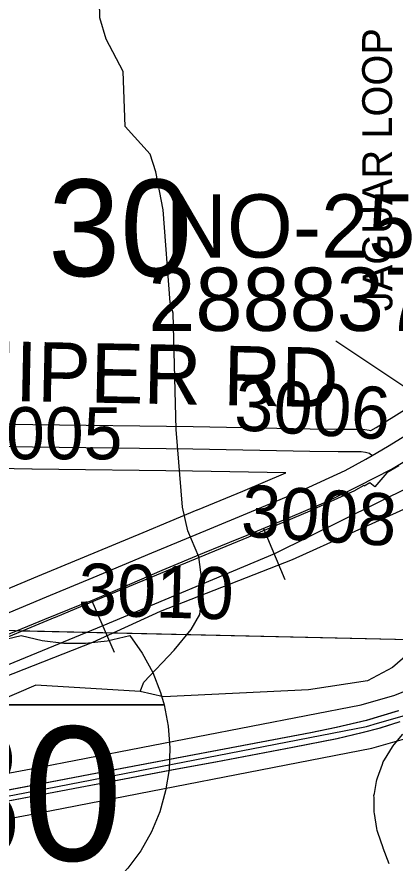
# Model space of a CAD drawing. Extents: x -132.8 to -73.3, y -60 to -26.
# Drawn here: x -115.373 to -114.866, y -43.856 to -42.718 of the extents above; entities that cross this region are included whole.
import ezdxf

# ---------------------------------------------------------------- set-up
doc = ezdxf.new("R2010")
doc.units = 0
for name, color, linetype in [('tdCoDivCarto', 7, 'Continuous'), ('tdCoHydroRiver', 7, 'Continuous'), ('tdCoInt', 7, 'Continuous'), ('tdCoIntCL', 7, 'Continuous'), ('tdCoIntRte', 7, 'Continuous'), ('tdCoPrimary', 7, 'Continuous'), ('tdCoRRCL', 7, 'Continuous'), ('tdCoSecRdNmbr', 7, 'Continuous'), ('tdCoSecRdTxt', 7, 'Continuous'), ('tdCoSecRteBand', 7, 'Continuous'), ('tdCoSecRteCL', 7, 'Continuous'), ('tdCoSectLine', 7, 'Continuous'), ('tdCoSectLinePart', 7, 'Continuous'), ('tdCoSectNmbr', 7, 'Continuous'), ('tdCoShieldInt', 7, 'Continuous'), ('tdCoStrucSecCoName', 7, 'Continuous'), ('tdCoStrucSecFHWANum', 7, 'Continuous'), ('tdCoSurfAsphalt', 7, 'Continuous'), ('tdCoSurfGravel', 7, 'Continuous'), ('tdStHwyIntRefPost1', 7, 'Continuous')]:
    doc.layers.add(name, color=color, linetype=linetype)

msp = doc.modelspace()

# ---------------------------------------------------------------- linework, layer by layer
at = {"layer": 'tdCoDivCarto'}
for p, q in [((-114.8612, -43.651), (-114.9044, -43.6641)), ((-114.9044, -43.6641), (-114.9446, -43.6734)), ((-114.9446, -43.6734), (-114.9789, -43.6806)), ((-114.91, -43.68), (-114.8856, -43.6738)), ((-114.8856, -43.6738), (-114.859, -43.6654)), ((-114.9789, -43.6806), (-115.095, -43.7025)), ((-114.9435, -43.6881), (-114.91, -43.68)), ((-115.003, -43.6997), (-114.9435, -43.6881)), ((-115.095, -43.7025), (-115.2652, -43.7346)), ((-115.1063, -43.7194), (-115.003, -43.6997)), ((-115.1583, -43.7288), (-115.1063, -43.7194)), ((-115.2291, -43.7423), (-115.1583, -43.7288)), ((-115.2652, -43.7346), (-115.4223, -43.7647)), ((-115.2883, -43.7534), (-115.2291, -43.7423)), ((-115.5625, -43.8057), (-115.2883, -43.7534))]:
    msp.add_line(p, q, dxfattribs=at)
for points in [[(-114.8612, -43.651), (-114.9044, -43.6641), (-114.9446, -43.6734), (-114.9789, -43.6806), (-115.095, -43.7025), (-115.2652, -43.7346), (-115.4223, -43.7647)], [(-114.8612, -43.651), (-114.9044, -43.6641), (-114.9446, -43.6734), (-114.9789, -43.6806), (-115.095, -43.7025), (-115.2652, -43.7346), (-115.4223, -43.7647)], [(-114.8612, -43.651), (-114.9044, -43.6641), (-114.9446, -43.6734), (-114.9789, -43.6806), (-115.095, -43.7025), (-115.2652, -43.7346), (-115.4223, -43.7647)], [(-115.5625, -43.8057), (-115.2883, -43.7534), (-115.2291, -43.7423), (-115.1583, -43.7288), (-115.1063, -43.7194), (-115.003, -43.6997), (-114.9435, -43.6881), (-114.91, -43.68), (-114.8856, -43.6738), (-114.859, -43.6654)], [(-115.5625, -43.8057), (-115.2883, -43.7534), (-115.2291, -43.7423), (-115.1583, -43.7288), (-115.1063, -43.7194), (-115.003, -43.6997), (-114.9435, -43.6881), (-114.91, -43.68), (-114.8856, -43.6738), (-114.859, -43.6654)], [(-115.5625, -43.8057), (-115.2883, -43.7534), (-115.2291, -43.7423), (-115.1583, -43.7288), (-115.1063, -43.7194), (-115.003, -43.6997), (-114.9435, -43.6881), (-114.91, -43.68), (-114.8856, -43.6738), (-114.859, -43.6654)]]:
    msp.add_lwpolyline(points, dxfattribs=at)
at = {"layer": 'tdCoHydroRiver'}
for points in [[(-115.208, -43.6249), (-115.2029, -43.6124), (-115.1624, -43.5693), (-115.1396, -43.5415), (-115.128, -43.5213), (-115.124, -43.4851), (-115.1292, -43.4439), (-115.1441, -43.4089), (-115.1512, -43.3771), (-115.1596, -43.2728), (-115.1635, -43.1165), (-115.1679, -43.1022), (-115.1773, -42.9773), (-115.1871, -42.9266), (-115.1944, -42.9028), (-115.2281, -42.8656), (-115.231, -42.7914), (-115.2536, -42.7482), (-115.2623, -42.7196), (-115.2643, -42.6107)], [(-114.5791, -43.1614), (-114.592, -43.1706), (-114.6391, -43.2214), (-114.6636, -43.2555), (-114.6917, -43.3053), (-114.8013, -43.5202), (-114.8356, -43.5635), (-114.8694, -43.5926), (-114.903, -43.6106), (-114.9823, -43.6228), (-115.1766, -43.632), (-115.208, -43.6249)], [(-115.208, -43.6249), (-115.3482, -43.6166), (-115.5796, -43.7164), (-115.5829, -43.721)]]:
    msp.add_lwpolyline(points, dxfattribs=at)
at = {"layer": 'tdCoInt'}
for points in [[(-115.6477, -43.7841), (-115.3544, -43.7291), (-114.9115, -43.6428), (-114.8661, -43.6298), (-114.823, -43.6124), (-114.7588, -43.5812), (-114.7255, -43.5629), (-114.6827, -43.5342), (-114.6508, -43.5106), (-114.6018, -43.4657), (-114.5525, -43.411), (-114.5315, -43.3847)], [(-115.6342, -43.8426), (-115.343, -43.788), (-114.8973, -43.7012), (-114.8468, -43.6867), (-114.7978, -43.6669), (-114.7312, -43.6345), (-114.6943, -43.6142), (-114.648, -43.5831), (-114.6126, -43.557), (-114.5595, -43.5085), (-114.5067, -43.4498), (-114.4695, -43.4031)]]:
    msp.add_lwpolyline(points, dxfattribs=at)
at = {"layer": 'tdCoIntCL'}
msp.add_lwpolyline([(-115.4884, -43.7853), (-115.3487, -43.7586), (-114.9044, -43.672), (-114.8895, -43.6676), (-114.8565, -43.6583), (-114.8204, -43.644), (-114.8104, -43.6396), (-114.745, -43.6079), (-114.7099, -43.5886), (-114.6653, -43.5587), (-114.6454, -43.5437), (-114.6317, -43.5338), (-114.5962, -43.5008), (-114.5807, -43.4871), (-114.5296, -43.4304), (-114.4979, -43.3906), (-114.4654, -43.3495), (-114.4337, -43.3103), (-114.1641, -42.9797), (-113.8298, -42.5669), (-113.7856, -42.5146), (-113.3647, -41.9935)], dxfattribs=at)
at = {"layer": 'tdCoIntRte'}
for points in [[(-114.8616, -43.651), (-114.9048, -43.6641), (-114.945, -43.6734), (-114.9792, -43.6806), (-115.0954, -43.7025), (-115.2655, -43.7346), (-115.4226, -43.7647)], [(-114.8616, -43.651), (-114.9048, -43.6641), (-114.945, -43.6734), (-114.9792, -43.6806), (-115.0954, -43.7025), (-115.2655, -43.7346), (-115.4226, -43.7647)], [(-115.5629, -43.8057), (-115.2887, -43.7534), (-115.2295, -43.7423), (-115.1587, -43.7288), (-115.1067, -43.7194), (-115.0034, -43.6997), (-114.9439, -43.6881), (-114.9104, -43.68), (-114.886, -43.6738), (-114.8593, -43.6654)], [(-115.5629, -43.8057), (-115.2887, -43.7534), (-115.2295, -43.7423), (-115.1587, -43.7288), (-115.1067, -43.7194), (-115.0034, -43.6997), (-114.9439, -43.6881), (-114.9104, -43.68), (-114.886, -43.6738), (-114.8593, -43.6654)]]:
    msp.add_lwpolyline(points, dxfattribs=at)
at = {"layer": 'tdCoPrimary'}
for points in [[(-114.8612, -43.651), (-114.9044, -43.6641), (-114.9446, -43.6734), (-114.9789, -43.6806), (-115.095, -43.7025), (-115.2652, -43.7346), (-115.4223, -43.7647)], [(-114.8612, -43.651), (-114.9044, -43.6641), (-114.9446, -43.6734), (-114.9789, -43.6806), (-115.095, -43.7025), (-115.2652, -43.7346), (-115.4223, -43.7647)], [(-114.8612, -43.651), (-114.9044, -43.6641), (-114.9446, -43.6734), (-114.9789, -43.6806), (-115.095, -43.7025), (-115.2652, -43.7346), (-115.4223, -43.7647)], [(-115.5625, -43.8057), (-115.2883, -43.7534), (-115.2291, -43.7423), (-115.1583, -43.7288), (-115.1063, -43.7194), (-115.003, -43.6997), (-114.9435, -43.6881), (-114.91, -43.68), (-114.8856, -43.6738), (-114.859, -43.6654)], [(-115.5625, -43.8057), (-115.2883, -43.7534), (-115.2291, -43.7423), (-115.1583, -43.7288), (-115.1063, -43.7194), (-115.003, -43.6997), (-114.9435, -43.6881), (-114.91, -43.68), (-114.8856, -43.6738), (-114.859, -43.6654)], [(-115.5625, -43.8057), (-115.2883, -43.7534), (-115.2291, -43.7423), (-115.1583, -43.7288), (-115.1063, -43.7194), (-115.003, -43.6997), (-114.9435, -43.6881), (-114.91, -43.68), (-114.8856, -43.6738), (-114.859, -43.6654)]]:
    msp.add_lwpolyline(points, dxfattribs=at)
at = {"layer": 'tdCoRRCL'}
for p, q in [((-115.0428, -43.4051), (-115.0138, -43.4743)), ((-115.2728, -43.503), (-115.2431, -43.5719))]:
    msp.add_line(p, q, dxfattribs=at)
for points in [[(-113.4961, -41.529), (-113.5507, -41.6025), (-113.5754, -41.6367), (-113.634, -41.7241), (-113.6535, -41.7534), (-113.7131, -41.8442), (-113.7297, -41.8683), (-113.7584, -41.9146), (-114.0005, -42.3568), (-114.136, -42.5665), (-114.2725, -42.7757), (-114.4289, -42.9765), (-114.5977, -43.1648), (-114.799, -43.3264), (-115.0279, -43.4401), (-115.2579, -43.5369), (-115.4897, -43.6321)], [(-116.3365, -44.0908), (-116.2573, -44.0203), (-116.087, -43.9033), (-115.9147, -43.8305), (-115.4709, -43.637), (-115.2716, -43.5586), (-115.1805, -43.5168), (-115.0035, -43.4473), (-114.8454, -43.3757), (-114.77, -43.3287), (-114.6574, -43.2449), (-114.5714, -43.1557), (-114.518, -43.105), (-114.3342, -42.8921), (-113.6984, -41.929)], [(-115.3893, -43.5497), (-115.336, -43.5279), (-115.2864, -43.5076), (-115.2752, -43.5035), (-115.2384, -43.4877), (-115.1785, -43.4619), (-115.1216, -43.4382), (-115.0778, -43.4201), (-115.0698, -43.417), (-115.01, -43.392), (-114.9552, -43.3685), (-114.9144, -43.3485), (-114.8708, -43.3261), (-114.8337, -43.3038)]]:
    msp.add_lwpolyline(points, dxfattribs=at)
at = {"layer": 'tdCoSecRteBand'}
for points in [[(-115.519, -43.2631), (-115.3522, -43.2661), (-115.137, -43.2686), (-115.1369, -43.2686), (-115.1368, -43.2686), (-114.9798, -43.2718), (-114.9421, -43.2723), (-114.9172, -43.2723), (-114.9115, -43.2723), (-114.909, -43.2723), (-114.9066, -43.2727), (-114.9006, -43.2737), (-114.899, -43.2739), (-114.8985, -43.2741), (-114.8915, -43.27), (-114.8531, -43.2462)], [(-114.861, -43.3216), (-114.8771, -43.331), (-114.8931, -43.35), (-114.8999, -43.3443), (-114.9075, -43.3488), (-114.9079, -43.3482), (-114.9188, -43.3541), (-114.9196, -43.3546), (-114.9205, -43.355), (-114.9797, -43.3823), (-114.9801, -43.3825), (-114.9805, -43.3827), (-115.0469, -43.4108), (-115.047, -43.4109), (-115.0472, -43.411), (-115.1083, -43.4361), (-115.1807, -43.4664), (-115.1807, -43.4664), (-115.1807, -43.4664), (-115.2596, -43.4992), (-115.3222, -43.5253), (-115.3222, -43.5253), (-115.3223, -43.5253), (-115.4174, -43.565)], [(-115.4405, -43.5097), (-115.3454, -43.47), (-115.2827, -43.4438), (-115.2827, -43.4438), (-115.2827, -43.4438), (-115.2038, -43.411), (-115.1313, -43.3807), (-115.1312, -43.3807), (-115.1312, -43.3806), (-115.0701, -43.3555), (-115.0125, -43.3311), (-115.1379, -43.3286), (-115.353, -43.3261), (-115.3531, -43.3261), (-115.3532, -43.3261), (-115.5204, -43.3231)], [(-114.874, -43.8565), (-114.8817, -43.8357), (-114.8818, -43.8354), (-114.8819, -43.8351), (-114.889, -43.8144), (-114.8899, -43.8119), (-114.8903, -43.8093), (-114.8935, -43.7891), (-114.8939, -43.787), (-114.8939, -43.7848), (-114.8941, -43.7676), (-114.8942, -43.7648), (-114.8937, -43.7621), (-114.891, -43.7461), (-114.8906, -43.7435), (-114.8896, -43.741), (-114.883, -43.7225), (-114.8819, -43.7194), (-114.8802, -43.7167), (-114.8693, -43.6994), (-114.8683, -43.6978), (-114.8671, -43.6963), (-114.8555, -43.6822)]]:
    msp.add_lwpolyline(points, dxfattribs=at)
at = {"layer": 'tdCoSecRteCL'}
for points in [[(-114.8968, -43.3078), (-114.8761, -43.2957), (-114.8369, -43.2715), (-114.8098, -43.2535), (-114.8007, -43.2469)], [(-115.7423, -43.2848), (-115.7063, -43.286), (-115.5199, -43.2931), (-115.3527, -43.2961), (-115.1374, -43.2986), (-114.9803, -43.3018), (-114.9423, -43.3023), (-114.9172, -43.3023), (-114.9115, -43.3023), (-114.9056, -43.3032), (-114.9004, -43.3047), (-114.8968, -43.3078)], [(-115.75, -43.6714), (-115.7289, -43.6626), (-115.6512, -43.6301), (-115.5755, -43.5983), (-115.4872, -43.5615), (-115.429, -43.5374), (-115.3338, -43.4976), (-115.2712, -43.4715), (-115.1922, -43.4387), (-115.1197, -43.4084), (-115.0586, -43.3832), (-114.9922, -43.3551), (-114.9331, -43.3277), (-114.9052, -43.3127), (-114.8968, -43.3078)]]:
    msp.add_lwpolyline(points, dxfattribs=at)
at = {"layer": 'tdCoSectLine'}
msp.add_lwpolyline([(-115.7494, -43.5344), (-114.8065, -43.5561)], dxfattribs=at)
at = {"layer": 'tdCoSectLinePart'}
msp.add_lwpolyline([(-115.3658, -43.5432), (-114.8065, -43.5561)], dxfattribs=at)
at = {"layer": 'tdCoShieldInt'}
msp.add_line((-115.5565, -43.6429), (-115.1792, -43.6429), dxfattribs=at)
msp.add_lwpolyline([(-115.5597, -43.6429), (-115.5509, -43.6151), (-115.5389, -43.5885), (-115.5239, -43.5636), (-115.5136, -43.5497), (-115.4853, -43.5566), (-115.4564, -43.5601), (-115.4272, -43.5602), (-115.3982, -43.557), (-115.3677, -43.5497), (-115.3394, -43.5566), (-115.3104, -43.5601), (-115.2813, -43.5602), (-115.2523, -43.557), (-115.2218, -43.5497), (-115.2051, -43.5736), (-115.1912, -43.5993), (-115.1805, -43.6264), (-115.1757, -43.6429)], close=True, dxfattribs=at)
for points in [[(-115.3982, -43.557), (-115.3677, -43.5497), (-115.3394, -43.5566), (-115.3104, -43.5601), (-115.2813, -43.5602), (-115.2523, -43.557), (-115.2218, -43.5497), (-115.2051, -43.5736), (-115.1912, -43.5993), (-115.1805, -43.6264), (-115.1757, -43.6429), (-115.1702, -43.6715), (-115.168, -43.7006), (-115.1692, -43.7298), (-115.1739, -43.7586), (-115.1818, -43.7866), (-115.193, -43.8135), (-115.2073, -43.839), (-115.2244, -43.8626)], [(-115.5597, -43.6429), (-115.1757, -43.6429), (-115.1702, -43.6715), (-115.168, -43.7006), (-115.1692, -43.7298), (-115.1739, -43.7586), (-115.1818, -43.7866), (-115.193, -43.8135), (-115.2073, -43.839), (-115.2244, -43.8626), (-115.2441, -43.8841), (-115.2662, -43.9031), (-115.2904, -43.9194), (-115.3163, -43.9328), (-115.3436, -43.943), (-115.3677, -43.9492), (-115.3959, -43.9417)]]:
    msp.add_lwpolyline(points, dxfattribs=at)
at = {"layer": 'tdCoStrucSecFHWANum'}
msp.add_line((-114.9453, -43.1534), (-114.7146, -43.3084), dxfattribs=at)
at = {"layer": 'tdCoSurfAsphalt'}
msp.add_lwpolyline([(-115.429, -43.5374), (-115.3338, -43.4976), (-115.2712, -43.4715), (-115.1922, -43.4387), (-115.1197, -43.4084), (-115.0586, -43.3832), (-114.9922, -43.3551), (-114.9331, -43.3277), (-114.9052, -43.3127), (-114.8968, -43.3078), (-114.8761, -43.2957), (-114.8369, -43.2715)], dxfattribs=at)
at = {"layer": 'tdCoSurfGravel'}
msp.add_lwpolyline([(-115.7423, -43.2848), (-115.7063, -43.286), (-115.5199, -43.2931), (-115.3527, -43.2961), (-115.1374, -43.2986), (-114.9803, -43.3018), (-114.9423, -43.3023), (-114.9172, -43.3023), (-114.9115, -43.3023), (-114.9056, -43.3032), (-114.9004, -43.3047), (-114.8968, -43.3078)], dxfattribs=at)

# ---------------------------------------------------------------- texts
at = {"layer": 'tdCoSecRdNmbr'}
for s, rotation, p in [('3006', 356.3586, (-115.0827, -43.2733)), ('3005', 359.9131, (-115.4401, -43.3126)), ('3008', 356.3586, (-115.0738, -43.4165)), ('3010', 358.3586, (-115.2917, -43.5223))]:
    msp.add_text(s, height=0.07, rotation=rotation, dxfattribs=at).set_placement(p)
at = {"layer": 'tdCoSecRdTxt'}
for s, height, rotation, p in [('JAGUAR LOOP', 0.04, 90.1017, (-114.8695, -43.1137)), ('JUNIPER RD', 0.08, 358.8783, (-115.5843, -43.2305))]:
    msp.add_text(s, height=height, rotation=rotation, dxfattribs=at).set_placement(p)
at = {"layer": 'tdCoSectNmbr'}
msp.add_text('30', height=0.13, rotation=359.9132, dxfattribs=at).set_placement((-115.3316, -43.0666))
at = {"layer": 'tdCoShieldInt'}
msp.add_text('80', height=0.18, dxfattribs=at).set_placement((-115.4992, -43.8522))
at = {"layer": 'tdCoStrucSecCoName'}
msp.add_text('NO-25', height=0.085, dxfattribs=at).set_placement((-115.1736, -43.0417))
at = {"layer": 'tdCoStrucSecFHWANum'}
msp.add_text('288837', height=0.085, dxfattribs=at).set_placement((-115.1971, -43.1402))
at = {"layer": 'tdStHwyIntRefPost1'}
msp.add_text('‒‒14', height=0.1, rotation=315, dxfattribs=at).set_placement((-115.6309, -43.8472))

doc.saveas('drawing.dxf')
